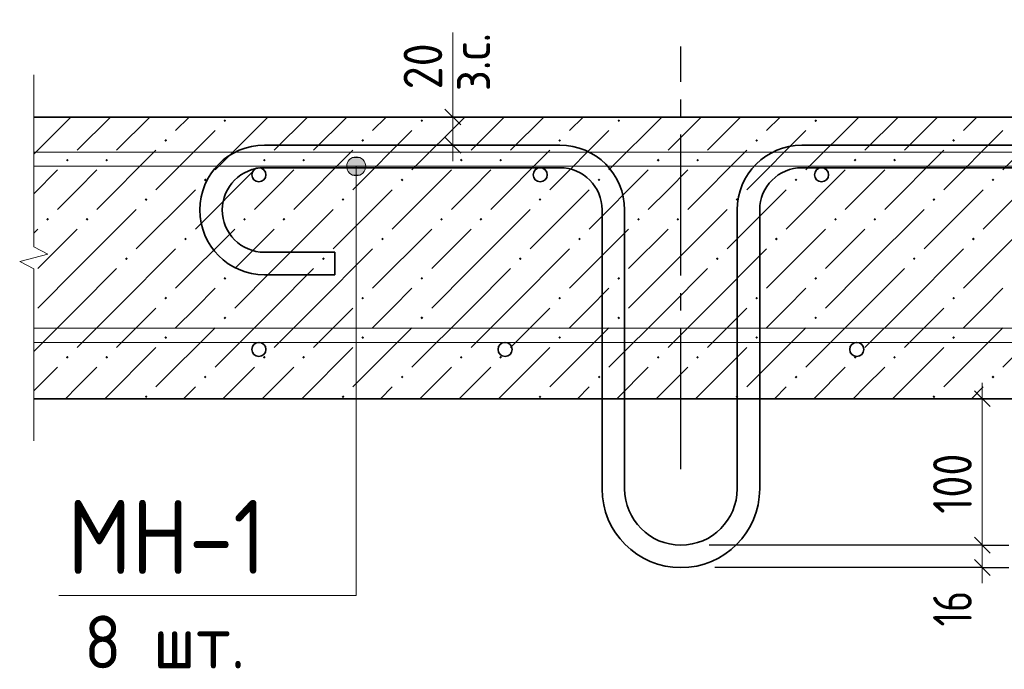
# Model space of a CAD drawing. Header units: millimetres. Extents: x 40580 to 1930067, y -240640 to 81020.
# Tile 582 of 656: x 1427182 to 1432781, y -225210 to -221520. Entities that reach past the tile are written whole.
import ezdxf

# ---------------------------------------------------------------- set-up
doc = ezdxf.new("R2010")
doc.units = ezdxf.units.MM
doc.linetypes.add('______5', pattern=[1100, 800, -100, 100, -100])
doc.linetypes.add('CENTER', pattern=[2, 1.25, -0.25, 0.25, -0.25])
for name, color, linetype, lineweight in [('Standard', 7, 'Continuous', 25), ('ОСИ', 7, 'CENTER', 15), ('Размерная линия_ общее', 7, 'Continuous', 25)]:
    doc.layers.add(name, color=color, linetype=linetype, lineweight=lineweight)
doc.styles.add('ISOCPEUR', font='isocpeur.ttf')

msp = doc.modelspace()

# ---------------------------------------------------------------- hatches: boundary and pattern name
at = {"layer": 'Standard', "linetype": 'Continuous', "lineweight": 13, "transparency": 33554687}
for points in [[(1428340.8, -222093.9), (1428348.6, -222086.1), (1428356.4, -222093.9), (1428348.6, -222101.7)], [(1429460.8, -222093.9), (1429468.6, -222086.1), (1429476.4, -222093.9), (1429468.6, -222101.7)], [(1430580.8, -222093.9), (1430588.6, -222086.1), (1430596.4, -222093.9), (1430588.6, -222101.7)], [(1431700.8, -222093.9), (1431708.6, -222086.1), (1431716.4, -222093.9), (1431708.6, -222101.7)], [(1428004.8, -222205.9), (1428012.6, -222198.1), (1428020.4, -222205.9), (1428012.6, -222213.7)], [(1429124.8, -222205.9), (1429132.6, -222198.1), (1429140.4, -222205.9), (1429132.6, -222213.7)], [(1430244.8, -222205.9), (1430252.6, -222198.1), (1430260.4, -222205.9), (1430252.6, -222213.7)], [(1431364.8, -222205.9), (1431372.6, -222198.1), (1431380.4, -222205.9), (1431372.6, -222213.7)], [(1432484.8, -222205.9), (1432492.6, -222198.1), (1432500.4, -222205.9), (1432492.6, -222213.7)], [(1427444.8, -222317.9), (1427452.6, -222310.1), (1427460.4, -222317.9), (1427452.6, -222325.7)], [(1427668.8, -222317.9), (1427676.6, -222310.1), (1427684.4, -222317.9), (1427676.6, -222325.7)], [(1428564.8, -222317.9), (1428572.6, -222310.1), (1428580.4, -222317.9), (1428572.6, -222325.7)], [(1428788.8, -222317.9), (1428796.6, -222310.1), (1428804.4, -222317.9), (1428796.6, -222325.7)], [(1429684.8, -222317.9), (1429692.6, -222310.1), (1429700.4, -222317.9), (1429692.6, -222325.7)], [(1429908.8, -222317.9), (1429916.6, -222310.1), (1429924.4, -222317.9), (1429916.6, -222325.7)], [(1430804.8, -222317.9), (1430812.6, -222310.1), (1430820.4, -222317.9), (1430812.6, -222325.7)], [(1431028.8, -222317.9), (1431036.6, -222310.1), (1431044.4, -222317.9), (1431036.6, -222325.7)], [(1431924.8, -222317.9), (1431932.6, -222310.1), (1431940.4, -222317.9), (1431932.6, -222325.7)], [(1432148.8, -222317.9), (1432156.6, -222310.1), (1432164.4, -222317.9), (1432156.6, -222325.7)], [(1428228.8, -222429.9), (1428236.6, -222422.1), (1428244.4, -222429.9), (1428236.6, -222437.7)], [(1429348.8, -222429.9), (1429356.6, -222422.1), (1429364.4, -222429.9), (1429356.6, -222437.7)], [(1430468.8, -222429.9), (1430476.6, -222422.1), (1430484.4, -222429.9), (1430476.6, -222437.7)], [(1431588.8, -222429.9), (1431596.6, -222422.1), (1431604.4, -222429.9), (1431596.6, -222437.7)], [(1432708.8, -222429.9), (1432716.6, -222422.1), (1432724.4, -222429.9), (1432716.6, -222437.7)], [(1427892.8, -222541.9), (1427900.6, -222534.1), (1427908.4, -222541.9), (1427900.6, -222549.7)], [(1429012.8, -222541.9), (1429020.6, -222534.1), (1429028.4, -222541.9), (1429020.6, -222549.7)], [(1430132.8, -222541.9), (1430140.6, -222534.1), (1430148.4, -222541.9), (1430140.6, -222549.7)], [(1431252.8, -222541.9), (1431260.6, -222534.1), (1431268.4, -222541.9), (1431260.6, -222549.7)], [(1432372.8, -222541.9), (1432380.6, -222534.1), (1432388.4, -222541.9), (1432380.6, -222549.7)], [(1427332.8, -222653.9), (1427340.6, -222646.1), (1427348.4, -222653.9), (1427340.6, -222661.7)], [(1427556.8, -222653.9), (1427564.6, -222646.1), (1427572.4, -222653.9), (1427564.6, -222661.7)], [(1428452.8, -222653.9), (1428460.6, -222646.1), (1428468.4, -222653.9), (1428460.6, -222661.7)], [(1428676.8, -222653.9), (1428684.6, -222646.1), (1428692.4, -222653.9), (1428684.6, -222661.7)], [(1429572.8, -222653.9), (1429580.6, -222646.1), (1429588.4, -222653.9), (1429580.6, -222661.7)], [(1429796.8, -222653.9), (1429804.6, -222646.1), (1429812.4, -222653.9), (1429804.6, -222661.7)], [(1430692.8, -222653.9), (1430700.6, -222646.1), (1430708.4, -222653.9), (1430700.6, -222661.7)], [(1430916.8, -222653.9), (1430924.6, -222646.1), (1430932.4, -222653.9), (1430924.6, -222661.7)], [(1431812.8, -222653.9), (1431820.6, -222646.1), (1431828.4, -222653.9), (1431820.6, -222661.7)], [(1432036.8, -222653.9), (1432044.6, -222646.1), (1432052.4, -222653.9), (1432044.6, -222661.7)], [(1428116.8, -222765.9), (1428124.6, -222758.1), (1428132.4, -222765.9), (1428124.6, -222773.7)], [(1429236.8, -222765.9), (1429244.6, -222758.1), (1429252.4, -222765.9), (1429244.6, -222773.7)], [(1430356.8, -222765.9), (1430364.6, -222758.1), (1430372.4, -222765.9), (1430364.6, -222773.7)], [(1431476.8, -222765.9), (1431484.6, -222758.1), (1431492.4, -222765.9), (1431484.6, -222773.7)], [(1432596.8, -222765.9), (1432604.6, -222758.1), (1432612.4, -222765.9), (1432604.6, -222773.7)], [(1427780.8, -222877.9), (1427788.6, -222870.1), (1427796.4, -222877.9), (1427788.6, -222885.7)], [(1428900.8, -222877.9), (1428908.6, -222870.1), (1428916.4, -222877.9), (1428908.6, -222885.7)], [(1430020.8, -222877.9), (1430028.6, -222870.1), (1430036.4, -222877.9), (1430028.6, -222885.7)], [(1431140.8, -222877.9), (1431148.6, -222870.1), (1431156.4, -222877.9), (1431148.6, -222885.7)], [(1432260.8, -222877.9), (1432268.6, -222870.1), (1432276.4, -222877.9), (1432268.6, -222885.7)], [(1428340.8, -222989.9), (1428348.6, -222982.1), (1428356.4, -222989.9), (1428348.6, -222997.7)], [(1429460.8, -222989.9), (1429468.6, -222982.1), (1429476.4, -222989.9), (1429468.6, -222997.7)], [(1430580.8, -222989.9), (1430588.6, -222982.1), (1430596.4, -222989.9), (1430588.6, -222997.7)], [(1431700.8, -222989.9), (1431708.6, -222982.1), (1431716.4, -222989.9), (1431708.6, -222997.7)], [(1428004.8, -223101.9), (1428012.6, -223094.1), (1428020.4, -223101.9), (1428012.6, -223109.7)], [(1429124.8, -223101.9), (1429132.6, -223094.1), (1429140.4, -223101.9), (1429132.6, -223109.7)], [(1430244.8, -223101.9), (1430252.6, -223094.1), (1430260.4, -223101.9), (1430252.6, -223109.7)], [(1431364.8, -223101.9), (1431372.6, -223094.1), (1431380.4, -223101.9), (1431372.6, -223109.7)], [(1432484.8, -223101.9), (1432492.6, -223094.1), (1432500.4, -223101.9), (1432492.6, -223109.7)], [(1428340.8, -223213.9), (1428348.6, -223206.1), (1428356.4, -223213.9), (1428348.6, -223221.7)], [(1429460.8, -223213.9), (1429468.6, -223206.1), (1429476.4, -223213.9), (1429468.6, -223221.7)], [(1430580.8, -223213.9), (1430588.6, -223206.1), (1430596.4, -223213.9), (1430588.6, -223221.7)], [(1431700.8, -223213.9), (1431708.6, -223206.1), (1431716.4, -223213.9), (1431708.6, -223221.7)], [(1428004.8, -223325.9), (1428012.6, -223318.1), (1428020.4, -223325.9), (1428012.6, -223333.7)], [(1429124.8, -223325.9), (1429132.6, -223318.1), (1429140.4, -223325.9), (1429132.6, -223333.7)], [(1430244.8, -223325.9), (1430252.6, -223318.1), (1430260.4, -223325.9), (1430252.6, -223333.7)], [(1431364.8, -223325.9), (1431372.6, -223318.1), (1431380.4, -223325.9), (1431372.6, -223333.7)], [(1432484.8, -223325.9), (1432492.6, -223318.1), (1432500.4, -223325.9), (1432492.6, -223333.7)], [(1427444.8, -223437.9), (1427452.6, -223430.1), (1427460.4, -223437.9), (1427452.6, -223445.7)], [(1427668.8, -223437.9), (1427676.6, -223430.1), (1427684.4, -223437.9), (1427676.6, -223445.7)], [(1428564.8, -223437.9), (1428572.6, -223430.1), (1428580.4, -223437.9), (1428572.6, -223445.7)], [(1428788.8, -223437.9), (1428796.6, -223430.1), (1428804.4, -223437.9), (1428796.6, -223445.7)], [(1429684.8, -223437.9), (1429692.6, -223430.1), (1429700.4, -223437.9), (1429692.6, -223445.7)], [(1429908.8, -223437.9), (1429916.6, -223430.1), (1429924.4, -223437.9), (1429916.6, -223445.7)], [(1430804.8, -223437.9), (1430812.6, -223430.1), (1430820.4, -223437.9), (1430812.6, -223445.7)], [(1431028.8, -223437.9), (1431036.6, -223430.1), (1431044.4, -223437.9), (1431036.6, -223445.7)], [(1431924.8, -223437.9), (1431932.6, -223430.1), (1431940.4, -223437.9), (1431932.6, -223445.7)], [(1432148.8, -223437.9), (1432156.6, -223430.1), (1432164.4, -223437.9), (1432156.6, -223445.7)], [(1428228.8, -223549.9), (1428236.6, -223542.1), (1428244.4, -223549.9), (1428236.6, -223557.7)], [(1429348.8, -223549.9), (1429356.6, -223542.1), (1429364.4, -223549.9), (1429356.6, -223557.7)], [(1430468.8, -223549.9), (1430476.6, -223542.1), (1430484.4, -223549.9), (1430476.6, -223557.7)], [(1431588.8, -223549.9), (1431596.6, -223542.1), (1431604.4, -223549.9), (1431596.6, -223557.7)], [(1432708.8, -223549.9), (1432716.6, -223542.1), (1432724.4, -223549.9), (1432716.6, -223557.7)], [(1427892.8, -223661.9), (1427900.6, -223654.1), (1427908.4, -223661.9), (1427900.6, -223669.7)], [(1429012.8, -223661.9), (1429020.6, -223654.1), (1429028.4, -223661.9), (1429020.6, -223669.7)], [(1430132.8, -223661.9), (1430140.6, -223654.1), (1430148.4, -223661.9), (1430140.6, -223669.7)], [(1431252.8, -223661.9), (1431260.6, -223654.1), (1431268.4, -223661.9), (1431260.6, -223669.7)], [(1432372.8, -223661.9), (1432380.6, -223654.1), (1432388.4, -223661.9), (1432380.6, -223669.7)]]:
    msp.add_hatch(color=7, dxfattribs=at).paths.add_polyline_path(points, flags=16)
for points in [[(1429041.4, -222353), (1429149.4, -222353), (1429141.8, -222326)], [(1429041.4, -222353), (1429141.8, -222326), (1429048.9, -222326)], [(1429048.9, -222326), (1429141.8, -222326), (1429122.4, -222306.6)], [(1429048.9, -222326), (1429122.4, -222306.6), (1429068.4, -222306.6)], [(1429068.4, -222306.6), (1429122.4, -222306.6), (1429095.4, -222299)], [(1429048.9, -222380), (1429149.4, -222353), (1429041.4, -222353)], [(1429048.9, -222380), (1429141.8, -222380), (1429149.4, -222353)], [(1429068.4, -222399.5), (1429141.8, -222380), (1429048.9, -222380)], [(1429068.4, -222399.5), (1429122.4, -222399.5), (1429141.8, -222380)], [(1429122.4, -222399.5), (1429068.4, -222399.5), (1429095.4, -222407)]]:
    msp.add_hatch(color=7, dxfattribs=at).paths.add_polyline_path(points)

# ---------------------------------------------------------------- linework, layer by layer
at = {"layer": 'Standard', "color": 7, "linetype": 'Continuous', "lineweight": 13, "transparency": 33554687}
for p, q in [((1429644.8, -222073), (1429644.8, -221593)), ((1427261.8, -221833), (1427261.8, -222810.6)), ((1429095.4, -222299), (1429095.4, -222299)), ((1429041.4, -222353), (1429041.4, -222353)), ((1429149.4, -222353), (1429149.4, -222353)), ((1429095.4, -222407), (1429095.4, -222407)), ((1427261.8, -222810.6), (1427341.8, -222852.2)), ((1427341.8, -222852.2), (1427181.8, -222893.8)), ((1427181.8, -222893.8), (1427261.8, -222935.4)), ((1427261.8, -222935.4), (1427261.8, -223913)), ((1430141.8, -223673), (1431741.8, -223673)), ((1432655.9, -223673), (1432655.9, -224033)), ((1427261.8, -223913), (1427261.8, -223913))]:
    msp.add_line(p, q, dxfattribs=at)
at = {"layer": 'Standard', "color": 7, "linetype": 'Continuous', "lineweight": 35, "transparency": 33554687}
for p, q in [((1434497.8, -222073), (1427261.8, -222073)), ((1430253.8, -222233), (1428573.8, -222233)), ((1431629.8, -222233), (1433309.8, -222233)), ((1430253.8, -222361), (1428573.8, -222361)), ((1431629.8, -222361), (1433309.8, -222361)), ((1430493.8, -222601), (1430493.8, -224185)), ((1430621.8, -222601), (1430621.8, -224185)), ((1431261.8, -222601), (1431261.8, -224185)), ((1431389.8, -222601), (1431389.8, -224185)), ((1428573.8, -222841), (1428973.8, -222841)), ((1428973.8, -222841), (1428973.8, -222969)), ((1428573.8, -222969), (1428973.8, -222969))]:
    msp.add_line(p, q, dxfattribs=at)
at = {"layer": 'Standard', "color": 254, "linetype": 'Continuous', "lineweight": 13, "transparency": 33554687}
for p, q in [((1427473.5, -222073), (1427261.8, -222284.7)), ((1427697.5, -222073), (1427508.6, -222261.9)), ((1427921.5, -222073), (1427732.6, -222261.9)), ((1428068.6, -222149.9), (1428145.5, -222073)), ((1428593.5, -222073), (1428292.6, -222373.9)), ((1428817.5, -222073), (1428628.6, -222261.9)), ((1429041.5, -222073), (1428852.6, -222261.9)), ((1429188.6, -222149.9), (1429265.5, -222073)), ((1429713.5, -222073), (1429412.6, -222373.9)), ((1429937.5, -222073), (1429748.6, -222261.9)), ((1430161.5, -222073), (1429972.6, -222261.9)), ((1430308.6, -222149.9), (1430385.5, -222073)), ((1430833.5, -222073), (1430532.6, -222373.9)), ((1431057.5, -222073), (1430868.6, -222261.9)), ((1431281.5, -222073), (1431092.6, -222261.9)), ((1431428.6, -222149.9), (1431505.5, -222073)), ((1431953.5, -222073), (1431652.6, -222373.9)), ((1432177.5, -222073), (1431988.6, -222261.9)), ((1432401.5, -222073), (1432212.6, -222261.9)), ((1432548.6, -222149.9), (1432625.5, -222073)), ((1433073.5, -222073), (1432772.6, -222373.9)), ((1428292.6, -222149.9), (1427956.6, -222485.9)), ((1429412.6, -222149.9), (1429076.6, -222485.9)), ((1430532.6, -222149.9), (1430196.6, -222485.9)), ((1431652.6, -222149.9), (1431316.6, -222485.9)), ((1432772.6, -222149.9), (1432436.6, -222485.9)), ((1427956.6, -222261.9), (1427620.6, -222597.9)), ((1429076.6, -222261.9), (1428740.6, -222597.9)), ((1430196.6, -222261.9), (1429860.6, -222597.9)), ((1431316.6, -222261.9), (1430980.6, -222597.9)), ((1432436.6, -222261.9), (1432100.6, -222597.9)), ((1427396.6, -222373.9), (1427261.8, -222508.7)), ((1427508.6, -222485.9), (1427620.6, -222373.9)), ((1428516.6, -222373.9), (1428180.6, -222709.9)), ((1428628.6, -222485.9), (1428740.6, -222373.9)), ((1429636.6, -222373.9), (1429300.6, -222709.9)), ((1429748.6, -222485.9), (1429860.6, -222373.9)), ((1430756.6, -222373.9), (1430420.6, -222709.9)), ((1430868.6, -222485.9), (1430980.6, -222373.9)), ((1431876.6, -222373.9), (1431540.6, -222709.9)), ((1431988.6, -222485.9), (1432100.6, -222373.9)), ((1432996.6, -222373.9), (1432660.6, -222709.9)), ((1427396.6, -222597.9), (1427508.6, -222485.9)), ((1428180.6, -222485.9), (1427844.6, -222821.9)), ((1428516.6, -222597.9), (1428628.6, -222485.9)), ((1429300.6, -222485.9), (1428964.6, -222821.9)), ((1429636.6, -222597.9), (1429748.6, -222485.9)), ((1430420.6, -222485.9), (1430084.6, -222821.9)), ((1430756.6, -222597.9), (1430868.6, -222485.9)), ((1431540.6, -222485.9), (1431204.6, -222821.9)), ((1431876.6, -222597.9), (1431988.6, -222485.9)), ((1432660.6, -222485.9), (1432324.6, -222821.9)), ((1427508.6, -222933.9), (1427844.6, -222597.9)), ((1428628.6, -222933.9), (1428964.6, -222597.9)), ((1429748.6, -222933.9), (1430084.6, -222597.9)), ((1430868.6, -222933.9), (1431204.6, -222597.9)), ((1431988.6, -222933.9), (1432324.6, -222597.9)), ((1427284.6, -222709.9), (1427261.8, -222732.7)), ((1427508.6, -222709.9), (1427284.6, -222933.9)), ((1428404.6, -222709.9), (1428068.6, -223045.9)), ((1428628.6, -222709.9), (1428404.6, -222933.9)), ((1429524.6, -222709.9), (1429188.6, -223045.9)), ((1429748.6, -222709.9), (1429524.6, -222933.9)), ((1430644.6, -222709.9), (1430308.6, -223045.9)), ((1430868.6, -222709.9), (1430644.6, -222933.9)), ((1431764.6, -222709.9), (1431428.6, -223045.9)), ((1431988.6, -222709.9), (1431764.6, -222933.9)), ((1432884.6, -222709.9), (1432548.6, -223045.9)), ((1427732.6, -223157.9), (1428068.6, -222821.9)), ((1428852.6, -223157.9), (1429188.6, -222821.9)), ((1429972.6, -223157.9), (1430308.6, -222821.9)), ((1431092.6, -223157.9), (1431428.6, -222821.9)), ((1432212.6, -223157.9), (1432548.6, -222821.9)), ((1427508.6, -222933.9), (1427284.6, -223157.9)), ((1427732.6, -222933.9), (1427508.6, -223157.9)), ((1428628.6, -222933.9), (1428404.6, -223157.9)), ((1428852.6, -222933.9), (1428628.6, -223157.9)), ((1429748.6, -222933.9), (1429524.6, -223157.9)), ((1429972.6, -222933.9), (1429748.6, -223157.9)), ((1430868.6, -222933.9), (1430644.6, -223157.9)), ((1431092.6, -222933.9), (1430868.6, -223157.9)), ((1431988.6, -222933.9), (1431764.6, -223157.9)), ((1432212.6, -222933.9), (1431988.6, -223157.9)), ((1428180.6, -223157.9), (1428292.6, -223045.9)), ((1429300.6, -223157.9), (1429412.6, -223045.9)), ((1430420.6, -223157.9), (1430532.6, -223045.9)), ((1431540.6, -223157.9), (1431652.6, -223045.9)), ((1432660.6, -223157.9), (1432772.6, -223045.9)), ((1427508.6, -223157.9), (1427261.8, -223404.7)), ((1427732.6, -223157.9), (1427508.6, -223381.9)), ((1427956.6, -223157.9), (1427732.6, -223381.9)), ((1428068.6, -223269.9), (1428180.6, -223157.9)), ((1428628.6, -223157.9), (1428292.6, -223493.9)), ((1428852.6, -223157.9), (1428628.6, -223381.9)), ((1429076.6, -223157.9), (1428852.6, -223381.9)), ((1429188.6, -223269.9), (1429300.6, -223157.9)), ((1429748.6, -223157.9), (1429412.6, -223493.9)), ((1429972.6, -223157.9), (1429748.6, -223381.9)), ((1430196.6, -223157.9), (1429972.6, -223381.9)), ((1430308.6, -223269.9), (1430420.6, -223157.9)), ((1430868.6, -223157.9), (1430532.6, -223493.9)), ((1431092.6, -223157.9), (1430868.6, -223381.9)), ((1431316.6, -223157.9), (1431092.6, -223381.9)), ((1431428.6, -223269.9), (1431540.6, -223157.9)), ((1431988.6, -223157.9), (1431652.6, -223493.9)), ((1432212.6, -223157.9), (1431988.6, -223381.9)), ((1432436.6, -223157.9), (1432212.6, -223381.9)), ((1432548.6, -223269.9), (1432660.6, -223157.9)), ((1433108.6, -223157.9), (1432772.6, -223493.9)), ((1428292.6, -223269.9), (1427956.6, -223605.9)), ((1429412.6, -223269.9), (1429076.6, -223605.9)), ((1430532.6, -223269.9), (1430196.6, -223605.9)), ((1431652.6, -223269.9), (1431316.6, -223605.9)), ((1432772.6, -223269.9), (1432436.6, -223605.9)), ((1427956.6, -223381.9), (1427665.5, -223673)), ((1429076.6, -223381.9), (1428785.5, -223673)), ((1430196.6, -223381.9), (1429905.5, -223673)), ((1431316.6, -223381.9), (1431025.5, -223673)), ((1432436.6, -223381.9), (1432145.5, -223673)), ((1427396.6, -223493.9), (1427261.8, -223628.7)), ((1427508.6, -223605.9), (1427620.6, -223493.9)), ((1428516.6, -223493.9), (1428337.5, -223673)), ((1428628.6, -223605.9), (1428740.6, -223493.9)), ((1429636.6, -223493.9), (1429457.5, -223673)), ((1429748.6, -223605.9), (1429860.6, -223493.9)), ((1430756.6, -223493.9), (1430577.5, -223673)), ((1430868.6, -223605.9), (1430980.6, -223493.9)), ((1431876.6, -223493.9), (1431697.5, -223673)), ((1431988.6, -223605.9), (1432100.6, -223493.9)), ((1427441.5, -223673), (1427508.6, -223605.9)), ((1428180.6, -223605.9), (1428113.5, -223673)), ((1428561.5, -223673), (1428628.6, -223605.9)), ((1429300.6, -223605.9), (1429233.5, -223673)), ((1429681.5, -223673), (1429748.6, -223605.9)), ((1430420.6, -223605.9), (1430353.5, -223673)), ((1430801.5, -223673), (1430868.6, -223605.9)), ((1431540.6, -223605.9), (1431473.5, -223673)), ((1431921.5, -223673), (1431988.6, -223605.9)), ((1432660.6, -223605.9), (1432593.5, -223673))]:
    msp.add_line(p, q, dxfattribs=at)
at = {"layer": 'Standard', "color": 7, "linetype": 'Continuous', "lineweight": 13, "transparency": 33554687}
for points in [[(1434497.8, -222353), (1427261.8, -222353), (1427261.8, -222273), (1434497.8, -222273), (1434497.8, -222353)], [(1427403.7, -224790.7), (1429095.4, -224790.7), (1429095.4, -222353)], [(1431741.8, -223353), (1427261.8, -223353), (1427261.8, -223273), (1431741.8, -223273)], [(1431741.8, -223353), (1434497.8, -223353), (1434497.8, -223273), (1431741.8, -223273)]]:
    msp.add_lwpolyline(points, dxfattribs=at)
at = {"layer": 'Standard', "color": 7, "linetype": 'Continuous', "lineweight": 35, "transparency": 33554687}
msp.add_lwpolyline([(1427261.8, -223673), (1430141.8, -223673), (1431741.8, -223673), (1434497.8, -223673)], dxfattribs=at)
at = {"layer": 'Standard', "color": 7, "linetype": 'Continuous', "lineweight": 13, "transparency": 33554687}
msp.add_circle((1429095.4, -222353), 54, dxfattribs=at)
at = {"layer": 'Standard', "color": 7, "linetype": 'Continuous', "lineweight": 35, "transparency": 33554687}
for centre in [(1428541.8, -222401), (1430141.8, -222401), (1431741.8, -222401), (1428541.8, -223393), (1429941.8, -223393), (1431941.8, -223393)]:
    msp.add_circle(centre, 40, dxfattribs=at)
for centre, radius, start, end in [((1428573.8, -222601), 368, 90, 270), ((1430253.8, -222601), 368, 0, 90), ((1431629.8, -222601), 368, 90, 180), ((1428573.8, -222601), 240, 90, 270), ((1430253.8, -222601), 240, 0, 90), ((1431629.8, -222601), 240, 90, 180), ((1430941.8, -224185), 448, 180, 0), ((1430941.8, -224185), 320, 180, 0)]:
    msp.add_arc(centre, radius, start, end, dxfattribs=at)
at = {"layer": 'ОСИ', "color": 8, "linetype": '______5', "lineweight": -3, "transparency": 33554687}
msp.add_line((1430941.8, -224073), (1430941.8, -221673), dxfattribs=at)
at = {"layer": 'Размерная линия_ общее', "color": 7, "linetype": 'Continuous', "lineweight": 13, "transparency": 33554687}
for p, q in [((1429644.8, -222073), (1429644.8, -221983)), ((1429644.8, -222233), (1429644.8, -222073)), ((1429644.8, -222233), (1429644.8, -222323)), ((1432655.9, -223673), (1432655.9, -223583)), ((1432655.9, -224505), (1432655.9, -224631.8)), ((1432655.9, -224631.8), (1432655.9, -224721.8))]:
    msp.add_line(p, q, dxfattribs=at)
at = {"layer": 'Размерная линия_ общее', "color": 7, "linetype": 'Continuous', "lineweight": 25, "transparency": 33554687}
for p, q in [((1429689.8, -222118), (1429599.8, -222028)), ((1429689.8, -222278), (1429599.8, -222188)), ((1432610.9, -223628), (1432700.9, -223718)), ((1432610.9, -224460), (1432700.9, -224550)), ((1432610.9, -224586.8), (1432700.9, -224676.8))]:
    msp.add_line(p, q, dxfattribs=at)
at = {"layer": 'Размерная линия_ общее', "color": 253, "linetype": 'Continuous', "lineweight": -3, "true_color": 0xa0a0a0, "transparency": 33554687}
for p, q in [((1429644.8, -222073), (1429484.9, -222073)), ((1429644.8, -222073), (1429494.8, -222073)), ((1429644.8, -222073), (1429794.8, -222073)), ((1429644.8, -222233), (1429494.8, -222233)), ((1429644.8, -222233), (1429507.4, -222233)), ((1429644.8, -222233), (1429794.8, -222233)), ((1432655.9, -223673), (1431901.8, -223673)), ((1432655.9, -223673), (1432505.9, -223673)), ((1432655.9, -223673), (1432805.9, -223673)), ((1432655.9, -224505), (1432505.9, -224505)), ((1432655.9, -224505), (1432805.9, -224505)), ((1432655.9, -224631.8), (1432505.9, -224631.8)), ((1432655.9, -224631.8), (1432805.9, -224631.8))]:
    msp.add_line(p, q, dxfattribs=at)
at = {"layer": 'Размерная линия_ общее', "color": 7, "linetype": 'Continuous', "lineweight": 13, "transparency": 33554687}
msp.add_lwpolyline([(1432655.9, -223673), (1432655.9, -224421), (1432655.9, -224421), (1432655.9, -224505)], dxfattribs=at)
at = {"layer": 'Размерная линия_ общее', "color": 253, "linetype": 'Continuous', "lineweight": -3, "true_color": 0xa0a0a0, "transparency": 33554687}
for points in [[(1432655.9, -224505), (1432635.5, -224505), (1432635.5, -224505), (1431101.8, -224505)], [(1432655.9, -224631.8), (1432635.5, -224631.8), (1432635.5, -224631.8), (1431135.3, -224631.8)]]:
    msp.add_lwpolyline(points, dxfattribs=at)

# ---------------------------------------------------------------- texts
at = {"layer": 'Standard', "color": 7, "linetype": 'Continuous', "lineweight": 25, "transparency": 33554687, "char_height": 220, "attachment_point": 7, "rotation": 90, "style": 'ISOCPEUR'}
for s, insert, width in [('\\W0.90;з.с.', (1429857, -221926.1), 496.738), ('\\W0.87;20', (1429584.8, -221916), 484.709), ('\\W0.83;100', (1432595.9, -224326.6), 610.286), ('\\W0.75;16', (1432595.9, -224967.2), 415.6)]:
    msp.add_mtext(s, dxfattribs=dict(at, insert=insert, width=width))
at = {"layer": 'Standard', "color": 7, "linetype": 'Continuous', "lineweight": 35, "transparency": 33554687, "attachment_point": 7, "style": 'ISOCPEUR'}
for s, insert, char_height, width in [('\\W0.88;МН-1', (1427453.4, -224668.2), 420, 1402.009), ('{\\W0.9400;8 шт.}', (1427547.9, -225205), 300, 1161.283)]:
    msp.add_mtext(s, dxfattribs=dict(at, insert=insert, char_height=char_height, width=width))

doc.saveas('drawing.dxf')
